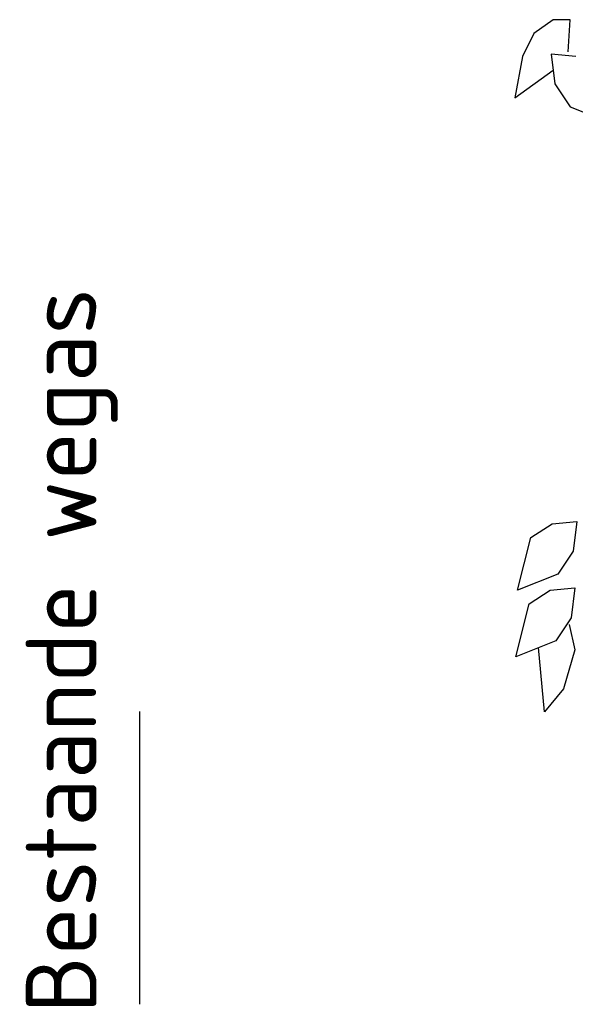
# Model space of a CAD drawing. Header units: metres. Extents: x -54 to 109, y -117 to 84.
# Tile 645 of 656: x 64.85 to 67.68, y 72.53 to 77.55. Entities that reach past the tile are written whole.
import ezdxf

# ---------------------------------------------------------------- set-up
doc = ezdxf.new("R2010")
doc.units = ezdxf.units.M
doc.linetypes.add('AM-AS', pattern=[16, 10, -2, 2, -2])
for name, color, linetype, lineweight in [('N-WE-AM-AS-GD', 10, 'AM-AS', 25), ('N-WE-GR-BOOM-SD', 90, 'Continuous', 25), ('X-XX-AL-T18', 7, 'Continuous', 18)]:
    doc.layers.add(name, color=color, linetype=linetype, lineweight=lineweight)
doc.styles.add('NLCS-ISO-M200-T18', font='NLCS-ISO.ttf', dxfattribs={"height": 0.36})

# ---------------------------------------------------------------- blocks, each defined once
blk = doc.blocks.new('SGR-BOOM_S08_C_ZIJ-D')
at = {"extrusion": (0, 0, -1)}
for p, q in [((-3.643, 5.6888), (-3.708, 5.6498)), ((-3.5846, 5.6888), (-3.643, 5.6888)), ((-3.5911, 5.5979), (-3.5846, 5.6888)), ((-3.708, 5.6498), (-3.7469, 5.5849)), ((-3.7469, 5.5849), (-3.7729, 5.4681)), ((-3.6495, 5.5914), (-3.6365, 5.5071)), ((-3.5651, 5.5849), (-3.6495, 5.5914)), ((-3.7729, 5.4681), (-3.643, 5.546)), ((-3.6365, 5.5071), (-3.5846, 5.4422)), ((-3.5846, 5.4422), (-3.4482, 5.3968)), ((-3.7179, 4.2242), (-3.6465, 4.2631)), ((-3.6465, 4.2631), (-3.5621, 4.2696)), ((-3.5621, 4.2696), (-3.5751, 4.1852)), ((-3.7634, 4.0749), (-3.7179, 4.2242)), ((-3.5751, 4.1852), (-3.627, 4.1203)), ((-3.627, 4.1203), (-3.7634, 4.0749)), ((-3.7244, 4.036), (-3.653, 4.0749)), ((-3.653, 4.0749), (-3.5686, 4.0814)), ((-3.5686, 4.0814), (-3.5816, 3.997)), ((-3.7699, 3.8867), (-3.7244, 4.036)), ((-3.5816, 3.997), (-3.6335, 3.9321)), ((-3.5881, 3.9776), (-3.5686, 3.9062)), ((-3.6335, 3.9321), (-3.7699, 3.8867)), ((-3.6725, 3.731), (-3.692, 3.9127)), ((-3.5686, 3.9062), (-3.6075, 3.7958)), ((-3.6075, 3.7958), (-3.6725, 3.731))]:
    blk.add_line(p, q, dxfattribs=at)

msp = doc.modelspace()

# ---------------------------------------------------------------- linework, layer by layer
at = {"layer": 'N-WE-AM-AS-GD'}
msp.add_line((65.4628, 74.0238), (65.4628, 72.5332), dxfattribs=at)

# ---------------------------------------------------------------- block references
at = {"layer": 'N-WE-GR-BOOM-SD', "xscale": 1.5, "yscale": 1.8, "zscale": 1.8}
msp.add_blockref('SGR-BOOM_S08_C_ZIJ-D', (73.0341, 67.3066), dxfattribs=at)

# ---------------------------------------------------------------- texts
at = {"layer": 'X-XX-AL-T18', "insert": (64.8836, 72.4878), "char_height": 0.36, "attachment_point": 1, "rotation": 90, "style": 'NLCS-ISO-M200-T18'}
msp.add_mtext('Bestaande wegas', dxfattribs=at)

doc.saveas('drawing.dxf')
